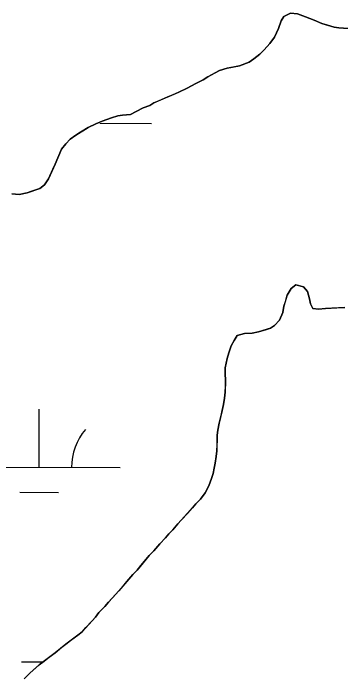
# Model space of a CAD drawing. Extents: x 3148686 to 3186545, y 916144 to 941516.
# Drawn here: x 3161867.8 to 3162069.9, y 928447.3 to 928855.4 of the extents above; entities that cross this region are included whole.
import ezdxf

# ---------------------------------------------------------------- set-up
doc = ezdxf.new("R2010")
doc.units = 0
for name, color, linetype in [('V-SITE-VEGE', 7, 'Continuous'), ('V-TOPO-SHOR', 7, 'Continuous'), ('V-WETL-SWMP', 7, 'Continuous')]:
    doc.layers.add(name, color=color, linetype=linetype)

msp = doc.modelspace()

# ---------------------------------------------------------------- linework, layer by layer
at = {"layer": 'V-SITE-VEGE'}
for points in [[(3161866.93, 928743.75), (3161871.54, 928743.38), (3161876.33, 928744.4), (3161884.12, 928747.05), (3161887.1, 928749.27), (3161889.48, 928753.08), (3161892.25, 928759.1), (3161893.63, 928762.11), (3161897.58, 928771.33), (3161900.16, 928774.75), (3161902.94, 928777.56), (3161906.33, 928779.98), (3161914.1, 928784.83), (3161918.69, 928787.06), (3161922.68, 928788.68), (3161928.47, 928790.71), (3161932.26, 928791.94), (3161935.26, 928792.35), (3161940.06, 928792.78), (3161948.04, 928796.83), (3161952.03, 928798.45), (3161954.62, 928800.07), (3161969.99, 928806.55), (3161975.17, 928808.99), (3161980.56, 928812.02), (3161984.95, 928814.24), (3161987.94, 928816.06), (3161992.32, 928818.49), (3161995.11, 928819.91), (3161999.91, 928821.33), (3162007.5, 928822.78), (3162013.29, 928825.21), (3162016.28, 928827.23), (3162020.06, 928830.05), (3162022.65, 928832.67), (3162026.22, 928836.69), (3162029, 928840.51), (3162031.57, 928845.92), (3162033.14, 928850.73), (3162034.73, 928853.34), (3162038.91, 928855.37), (3162043.32, 928854.99), (3162048.13, 928853.22)], [(3162048.13, 928853.22), (3162053.55, 928851.05), (3162058.16, 928849.08), (3162065.77, 928846.72), (3162068.77, 928846.33), (3162077.58, 928845.79)], [(3162072.33, 928673.57), (3162060.48, 928672.91), (3162056.13, 928672.49), (3162052.77, 928672.87), (3162051.17, 928675.82), (3162050.56, 928678.98), (3162049.35, 928683.51), (3162046.96, 928686.27), (3162042.21, 928687.63), (3162039.26, 928685.24), (3162036.91, 928681.27), (3162034.78, 928674.34), (3162034.21, 928670.39), (3162032.06, 928665.83), (3162029.11, 928662.45), (3162026.55, 928660.85), (3162019.06, 928658.44), (3162015.31, 928657.63), (3162010.57, 928657.4), (3162006.03, 928656.19), (3162004.07, 928653.21), (3162002.31, 928649.84), (3162000.75, 928645.49), (3161999.79, 928642.12), (3161998.63, 928636.19), (3161998.65, 928632.83), (3161998.87, 928628.48), (3161998.52, 928621.17), (3161998.15, 928617.61), (3161997.58, 928613.65), (3161996.81, 928609.89), (3161994.88, 928602.17), (3161994.11, 928597.82), (3161993.73, 928594.65), (3161993.4, 928584.97), (3161993.02, 928581.41), (3161992.45, 928577.45), (3161991.88, 928574.29), (3161991.11, 928570.92), (3161990.14, 928567.95), (3161988.58, 928563.4), (3161986.23, 928559.04), (3161983.29, 928555.07), (3161980.54, 928552.28), (3161978.38, 928549.7), (3161971.51, 928542.15), (3161969.35, 928539.96), (3161966.21, 928536.19), (3161963.85, 928533.81), (3161961.69, 928531.22), (3161958.35, 928527.65), (3161954.62, 928523.28), (3161951.67, 928520.3), (3161944.21, 928511.36), (3161941.66, 928508.58), (3161933.02, 928498.45), (3161926.54, 928491.49), (3161924.38, 928488.91), (3161920.65, 928485.14), (3161918.49, 928482.16), (3161910.24, 928473.22), (3161907.69, 928471.03), (3161900.21, 928465.65), (3161893.72, 928460.27), (3161883.88, 928452.9), (3161877.98, 928447.73), (3161874.64, 928444.15)]]:
    msp.add_lwpolyline(points, dxfattribs=at)
at = {"layer": 'V-TOPO-SHOR'}
for points in [[(3162077.58, 928845.79), (3162068.77, 928846.34), (3162065.77, 928846.72), (3162061.76, 928847.9), (3162058.16, 928849.08), (3162053.55, 928851.05), (3162048.13, 928853.22), (3162043.32, 928854.99), (3162038.92, 928855.37), (3162034.73, 928853.34), (3162033.14, 928850.73), (3162031.57, 928845.92), (3162029, 928840.51), (3162026.22, 928836.69), (3162022.65, 928832.67), (3162020.06, 928830.05), (3162016.28, 928827.23), (3162013.29, 928825.21), (3162007.5, 928822.78), (3162003.3, 928821.95), (3161999.91, 928821.33), (3161995.11, 928819.91), (3161992.32, 928818.49), (3161987.94, 928816.06), (3161984.95, 928814.24), (3161980.56, 928812.02), (3161975.17, 928808.99), (3161969.99, 928806.56), (3161966.2, 928804.93), (3161962.8, 928803.52)], [(3161962.8, 928803.52), (3161957.62, 928801.28), (3161954.62, 928800.07), (3161952.03, 928798.45), (3161948.04, 928796.83), (3161943.25, 928794.4), (3161940.06, 928792.78), (3161935.26, 928792.35), (3161932.26, 928791.94), (3161928.47, 928790.71), (3161922.68, 928788.68), (3161918.69, 928787.06), (3161914.1, 928784.83), (3161909.32, 928781.8), (3161906.33, 928779.98), (3161902.94, 928777.56), (3161900.16, 928774.75), (3161897.58, 928771.33), (3161895.6, 928766.72), (3161893.63, 928762.11), (3161892.25, 928759.1), (3161890.86, 928756.09), (3161889.48, 928753.08), (3161887.1, 928749.27), (3161884.12, 928747.05), (3161879.32, 928745.42), (3161876.33, 928744.4), (3161871.54, 928743.38), (3161866.93, 928743.75)], [(3161998.15, 928617.61), (3161998.52, 928621.17), (3161998.7, 928624.92), (3161998.87, 928628.48), (3161998.65, 928632.83), (3161998.63, 928636.19), (3161999.21, 928639.15), (3161999.79, 928642.12), (3162000.75, 928645.49), (3162002.31, 928649.84), (3162004.07, 928653.21), (3162006.03, 928656.19), (3162010.57, 928657.4), (3162015.31, 928657.63), (3162019.06, 928658.44), (3162023.4, 928659.85), (3162026.55, 928660.85), (3162029.11, 928662.45), (3162032.06, 928665.83), (3162034.21, 928670.39), (3162034.78, 928674.34), (3162035.75, 928677.31), (3162036.91, 928681.27), (3162039.26, 928685.24), (3162042.21, 928687.63), (3162046.96, 928686.27), (3162049.35, 928683.52), (3162050.56, 928678.98), (3162051.17, 928675.82), (3162052.77, 928672.87), (3162056.13, 928672.49), (3162060.48, 928672.91), (3162067.59, 928673.35), (3162072.33, 928673.57)], [(3161874.64, 928444.15), (3161877.98, 928447.73), (3161880.34, 928449.72), (3161883.88, 928452.9), (3161886.83, 928455.1), (3161889.98, 928457.49), (3161893.72, 928460.27), (3161897.85, 928463.66), (3161900.21, 928465.65), (3161903.16, 928467.84), (3161907.69, 928471.03), (3161910.24, 928473.22), (3161912.6, 928475.8), (3161916.33, 928479.77), (3161918.49, 928482.16), (3161920.65, 928485.14), (3161924.38, 928488.91), (3161926.54, 928491.49), (3161929.09, 928494.28), (3161933.02, 928498.45), (3161935.38, 928501.23), (3161937.93, 928504.21), (3161941.66, 928508.58), (3161944.21, 928511.36), (3161946.57, 928514.14), (3161949.71, 928517.91), (3161951.67, 928520.3), (3161954.62, 928523.28), (3161958.35, 928527.65), (3161961.69, 928531.22), (3161963.85, 928533.81), (3161966.21, 928536.19), (3161969.35, 928539.96), (3161971.51, 928542.15), (3161975.43, 928546.52), (3161978.38, 928549.7), (3161980.54, 928552.28), (3161983.29, 928555.07), (3161986.23, 928559.04), (3161988.58, 928563.4), (3161990.14, 928567.95), (3161991.11, 928570.92), (3161991.88, 928574.29), (3161992.45, 928577.45), (3161993.02, 928581.41), (3161993.4, 928584.97), (3161993.57, 928588.72), (3161993.73, 928594.65), (3161994.11, 928597.82), (3161994.88, 928602.17), (3161996.04, 928606.92), (3161996.81, 928609.89), (3161997.58, 928613.65), (3161998.15, 928617.61)]]:
    msp.add_lwpolyline(points, dxfattribs=at)
at = {"layer": 'V-WETL-SWMP'}
for p, q in [((3161921.17, 928787.36), (3161953.17, 928787.33)), ((3161883.79, 928574.8), (3161883.83, 928610.8)), ((3161833.79, 928574.85), (3161933.79, 928574.74)), ((3161871.78, 928559.38), (3161895.78, 928559.35)), ((3161872.82, 928454.74), (3161886.33, 928454.72))]:
    msp.add_line(p, q, dxfattribs=at)
for points in [[(3162077.58, 928845.79), (3162068.77, 928846.34), (3162065.77, 928846.72), (3162061.76, 928847.9), (3162058.16, 928849.08), (3162053.54, 928851.05), (3162048.13, 928853.22), (3162043.32, 928854.99), (3162038.92, 928855.37), (3162034.73, 928853.34), (3162033.14, 928850.73), (3162031.57, 928845.92), (3162029, 928840.51), (3162026.22, 928836.69), (3162022.65, 928832.67), (3162020.06, 928830.05), (3162016.28, 928827.23), (3162013.29, 928825.21), (3162007.5, 928822.78), (3162003.3, 928821.95), (3161999.91, 928821.33), (3161995.11, 928819.91), (3161992.32, 928818.49), (3161987.94, 928816.06), (3161984.95, 928814.25), (3161980.56, 928812.02), (3161975.17, 928808.99), (3161969.99, 928806.56)], [(3161969.99, 928806.56), (3161966.2, 928804.93), (3161962.8, 928803.52), (3161957.62, 928801.28), (3161954.62, 928800.07), (3161952.03, 928798.45), (3161948.04, 928796.83), (3161940.06, 928792.78), (3161935.26, 928792.35), (3161932.26, 928791.94), (3161928.47, 928790.71), (3161922.68, 928788.68), (3161918.69, 928787.06), (3161914.1, 928784.83), (3161909.32, 928781.8), (3161906.33, 928779.98), (3161902.94, 928777.56), (3161900.16, 928774.75), (3161897.58, 928771.33), (3161893.63, 928762.11), (3161889.48, 928753.08), (3161887.1, 928749.27), (3161884.12, 928747.05), (3161876.33, 928744.4), (3161871.54, 928743.38), (3161866.93, 928743.75)], [(3162000.75, 928645.49), (3162002.31, 928649.84), (3162004.07, 928653.21), (3162006.03, 928656.19), (3162010.57, 928657.4), (3162015.31, 928657.63), (3162019.06, 928658.44), (3162023.4, 928659.85), (3162026.55, 928660.85), (3162029.11, 928662.45), (3162032.06, 928665.83), (3162034.21, 928670.39), (3162034.78, 928674.34), (3162035.75, 928677.31), (3162036.91, 928681.27), (3162039.26, 928685.24), (3162042.21, 928687.63), (3162046.96, 928686.27), (3162049.35, 928683.52), (3162050.56, 928678.98), (3162051.17, 928675.82), (3162052.77, 928672.86), (3162056.13, 928672.49), (3162060.48, 928672.91), (3162067.59, 928673.35), (3162072.33, 928673.57)], [(3161874.64, 928444.15), (3161877.98, 928447.73), (3161880.34, 928449.72), (3161883.88, 928452.9), (3161886.83, 928455.1), (3161889.98, 928457.49), (3161893.72, 928460.27), (3161897.85, 928463.66), (3161900.21, 928465.65), (3161903.16, 928467.84), (3161907.69, 928471.03), (3161910.24, 928473.22), (3161912.6, 928475.8), (3161916.33, 928479.77), (3161918.49, 928482.16), (3161920.65, 928485.13), (3161924.38, 928488.91), (3161926.54, 928491.49), (3161929.1, 928494.27), (3161933.02, 928498.45), (3161935.38, 928501.23), (3161937.93, 928504.21), (3161941.66, 928508.58), (3161944.21, 928511.36), (3161946.57, 928514.14), (3161949.71, 928517.91), (3161951.67, 928520.3), (3161954.62, 928523.28), (3161958.35, 928527.65), (3161961.69, 928531.22), (3161963.85, 928533.81), (3161966.21, 928536.19), (3161969.35, 928539.96), (3161971.51, 928542.15), (3161975.44, 928546.52), (3161978.38, 928549.7), (3161980.54, 928552.28), (3161983.29, 928555.07), (3161986.23, 928559.04), (3161988.58, 928563.4), (3161990.13, 928567.95), (3161991.11, 928570.92), (3161991.88, 928574.29), (3161992.45, 928577.45), (3161993.02, 928581.41), (3161993.4, 928584.97), (3161993.57, 928588.72), (3161993.73, 928594.65), (3161994.11, 928597.82), (3161994.88, 928602.17), (3161996.04, 928606.92), (3161996.81, 928609.89), (3161997.58, 928613.65), (3161998.15, 928617.61), (3161998.52, 928621.16), (3161998.7, 928624.92), (3161998.87, 928628.48), (3161998.65, 928632.83), (3161998.63, 928636.19), (3161999.78, 928642.12), (3162000.75, 928645.49)]]:
    msp.add_lwpolyline(points, dxfattribs=at)
msp.add_arc((3161939.04, 928575.21), 35.25, 139.1678, 180.7115, dxfattribs=at)

doc.saveas('drawing.dxf')
